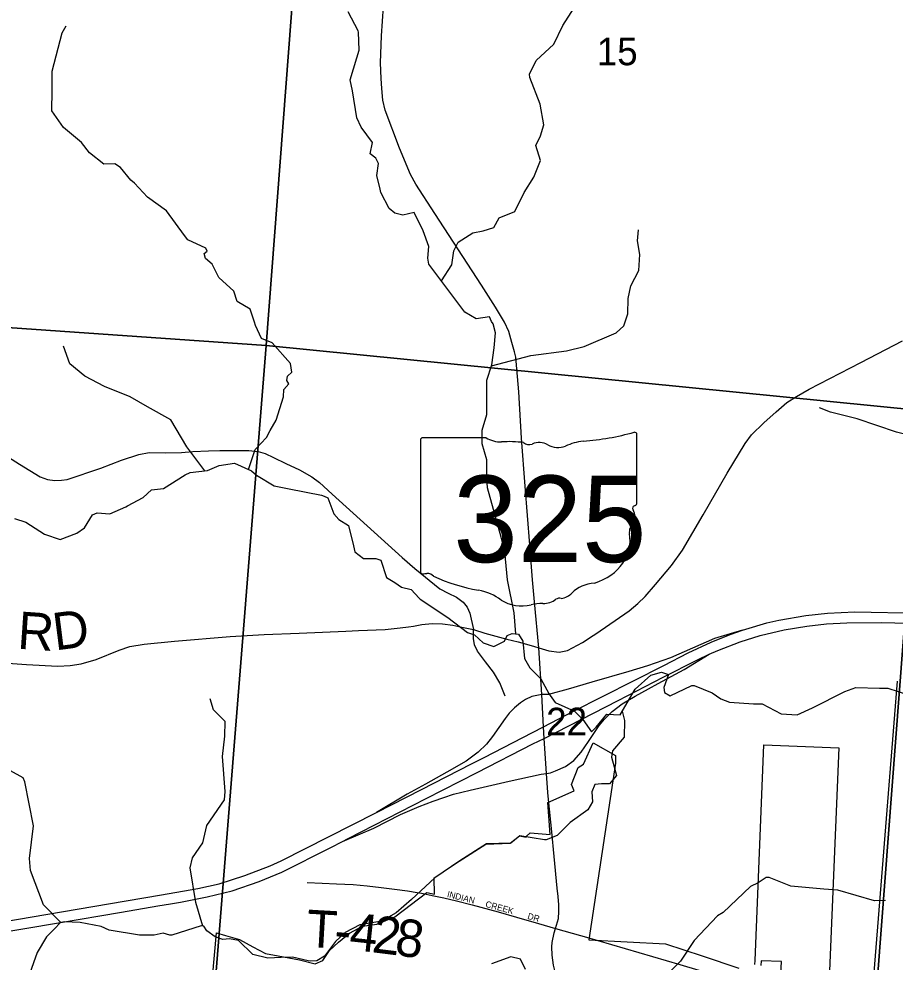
# Model space of a CAD drawing. Extents: x 1878108 to 2183446, y 146837 to 508383.
# Drawn here: x 1997699 to 2004746, y 322810 to 330394 of the extents above; entities that cross this region are included whole.
import ezdxf

# ---------------------------------------------------------------- set-up
doc = ezdxf.new("R2010")
doc.units = 0
for name, color, linetype in [('GM_X_City_Street', 7, 'Continuous'), ('GM_X_City_Street_Text', 7, 'Continuous'), ('GM_X_Corporation', 7, 'Continuous'), ('GM_X_County_Road', 7, 'Continuous'), ('GM_X_County_Road_Text', 7, 'Continuous'), ('GM_X_Interchange_Ramps', 7, 'Continuous'), ('GM_X_Minor_River', 7, 'Continuous'), ('GM_X_Section', 7, 'Continuous'), ('GM_X_Section_Text', 7, 'Continuous'), ('GM_X_State_Location', 7, 'Continuous'), ('GM_X_State_Route', 7, 'Continuous'), ('GM_X_State_Shield', 7, 'Continuous'), ('GM_X_Township_Road', 7, 'Continuous'), ('GM_X_Township_Road_Text', 7, 'Continuous'), ('GM_X_US_Route', 7, 'Continuous')]:
    doc.layers.add(name, color=color, linetype=linetype)

msp = doc.modelspace()

# ---------------------------------------------------------------- linework, layer by layer
at = {"layer": 'GM_X_City_Street'}
msp.add_lwpolyline([(2000903, 323370.4), (2000938.1, 323364.9), (2001035.4, 323343.5), (2001115.7, 323327.4), (2001219.5, 323302.8), (2001345.8, 323270.7), (2001553.3, 323214), (2001702.1, 323171.2), (2001877.6, 323120.9), (2002014.7, 323079.9)], dxfattribs=at)
at = {"layer": 'GM_X_Corporation'}
for points in [[(2004551.5, 322392.6), (2004765.8, 325070.2)], [(1999220.5, 322296.9), (1999288.1, 323044.8), (1999360.3, 323023.6), (1999474.1, 322993.2), (1999579.8, 322932.8), (1999683.5, 322878.4), (1999783.4, 322860), (1999955.1, 322827.5), (2000080.9, 322797), (2000142.9, 322822.9), (2000197, 322902.9), (2000269.1, 322970.7), (2000359.2, 323042.6), (2000463.2, 323100.3), (2000577.1, 323114), (2000723.1, 323173.7), (2000980.4, 323368.8), (2001041.7, 323355.4), (2001038.2, 323487), (2001241.2, 323622.8), (2001455, 323759.6), (2001650.9, 323765.9), (2001724.8, 323824.2), (2001779.1, 323815.7), (2001779, 323821.4), (2001811.9, 323849), (2001970.5, 323835.4), (2001952.1, 324092.7), (2002165.7, 324188.2), (2002143.3, 324238.4), (2002195.8, 324375.8), (2002238.6, 324401.6), (2002318.2, 324573), (2002495.9, 324470.7), (2002496, 324410.7), (2002282, 322988.8), (2002898.1, 322956.8), (2003193.5, 322861.7), (2003488.9, 322762.7)], [(2003617.8, 322790.2), (2003619.1, 322822.9), (2003691.2, 324557.6), (2004292.7, 324532.6), (2004210.2, 322548.2)], [(2003825.4, 322656.7), (2003831.9, 322814.1), (2003668.4, 322819.2), (2003666.3, 322783.9)]]:
    msp.add_lwpolyline(points, dxfattribs=at)
at = {"layer": 'GM_X_County_Road'}
for points in [[(1997587.1, 326888.3), (1997704.8, 326813.7), (1997869.7, 326711.6), (1997928.5, 326690.7), (1997987.4, 326681.6), (1998042.3, 326684.2), (1998086.8, 326690.7), (1998358.9, 326781), (1998523.8, 326845.1), (1998663.7, 326890.9), (1998747.5, 326907.9), (1998877, 326905.3), (1999006.5, 326906.6), (1999099.4, 326915.7), (1999224.9, 326919.7), (1999315.2, 326922.3), (1999423.8, 326922.3), (1999549.4, 326922.3), (1999622.6, 326915.7), (1999678.9, 326898.7), (1999745.6, 326866), (1999845, 326820.2), (1999956.2, 326767.9), (2000054.3, 326713), (2000117.1, 326665.9), (2000217.8, 326573), (2000780.4, 326062.8), (2000882.4, 325973.8), (2001083.9, 325811.6), (2001150.6, 325777.6), (2001218.6, 325744.9), (2001270.9, 325704.4), (2001304.9, 325665.1), (2001325.9, 325615.4), (2001354.7, 325483.3)], [(1997498.1, 325221.6), (1997761.1, 325203.3), (1998013.6, 325188.9), (1998111.6, 325194), (1998200.6, 325207.2), (1998319.7, 325243.9), (1998506.8, 325317.1), (1998590.5, 325347.2), (1998706.9, 325366.8), (1998950.2, 325391.7), (1999397.6, 325428.3), (1999671, 325444), (1999953.6, 325454.5), (2000327.7, 325470.2), (2000431.1, 325475.4), (2000644.3, 325483.3), (2000766, 325496.4), (2000833.5, 325506.4)], [(2000833.5, 325506.4), (2000871.9, 325512.1), (2000940, 325523.8), (2001022.4, 325531.7), (2001106.1, 325529.1), (2001189.8, 325518.6), (2001260.5, 325504.2), (2001301, 325495), (2001354.7, 325483.3), (2001447.5, 325454.5), (2001535.2, 325429.6), (2001622.8, 325407.4), (2001713.1, 325385.2), (2001838.7, 325351.1), (2001880.5, 325336.8)]]:
    msp.add_lwpolyline(points, dxfattribs=at)
at = {"layer": 'GM_X_Interchange_Ramps'}
for points in [[(2003517.3, 325478.3), (2003293.1, 325410.8), (2002939.7, 325256.8), (2002754.9, 325192.4), (2002604.9, 325146.5), (2002306, 325060.9), (2002117.5, 325005.1), (2001957.6, 324963), (2001905.9, 324961.7)], [(2001943.5, 324326.3), (2001974.9, 324331.8), (2002015.1, 324346.8), (2002094, 324383.9), (2002162.2, 324432.2), (2002221.7, 324498), (2002281.2, 324584.8), (2002365.5, 324713.7), (2002408.9, 324764.6), (2002469.7, 324825.3), (2002551.5, 324887.3), (2002654.5, 324949.3), (2002762.3, 325007.6), (2002840.9, 325049.7), (2003050.6, 325163.3), (2003249.7, 325285.4)], [(2001905.9, 324961.7), (2001825.5, 324946.2), (2001774, 324920.8), (2001733.5, 324895.3), (2001684.3, 324854.7), (2001641.7, 324811.7), (2001610.3, 324768.1), (2001508.7, 324623.2), (2001460.3, 324562.4), (2001393.4, 324498), (2001295.4, 324426), (2001141.1, 324336.4), (2000968.4, 324241.5), (2000823, 324160.7), (2000575.7, 324014.1)], [(2000302.6, 323780.3), (2000552.6, 323887.9), (2000768.4, 323997), (2000917.2, 324061.5), (2001030, 324103.6), (2001115.6, 324134.6), (2001195, 324159.4), (2001327.6, 324192.9), (2001641.4, 324266.1), (2001899.5, 324320.7), (2001943.5, 324326.3)]]:
    msp.add_lwpolyline(points, dxfattribs=at)
at = {"layer": 'GM_X_Minor_River'}
for points in [[(2001098, 328286.8), (2001180.6, 328415.8), (2001196.5, 328529.9), (2001232.4, 328598.1), (2001350.2, 328674.4), (2001434.1, 328688.6), (2001517.9, 328716.8), (2001561.8, 328793), (2001687.6, 328845.3), (2001763.4, 328997.6), (2001841.1, 329119.9), (2001892.9, 329256.2), (2001856.8, 329376.3), (2001894.7, 329452.5), (2001920.6, 329540.6), (2001892.4, 329708.8), (2001808.3, 329923), (2001806.2, 329949), (2001860.1, 330059.2), (2002001.8, 330189.7), (2002073.5, 330340), (2002213.1, 330560.6)], [(2000427.4, 330297.4), (2000347.2, 330449)], [(1999853.1, 327486.1), (1999859.1, 327522.1), (1999895, 327554.2), (1999882.9, 327622.3), (1999734.9, 327788.3), (1999650.9, 327824.2), (1999600.9, 327928.2), (1999592.8, 327956.2), (1999558.8, 328060.3), (1999454.8, 328120.2), (1999428.7, 328204.3), (1999306.7, 328314.2), (1999254.7, 328422.2), (1999200.7, 328468.2), (1999188.6, 328506.2), (1999214.6, 328526.3), (1999202.6, 328550.3), (1999056.7, 328618.2), (1999030.6, 328652.2), (1998886.6, 328850.2), (1998734.6, 328960), (1998628.6, 329074), (1998598.6, 329096), (1998516.6, 329198), (1998470.6, 329227.9), (1998382.7, 329225.8), (1998266.7, 329317.7), (1998202.7, 329399.7), (1998056.7, 329521.6), (1997964.6, 329653.6), (1997966.4, 329817.8), (1997966.3, 329974), (1998047.8, 330282.6), (1998079.7, 330336.7)], [(2001696.8, 325449.3), (2001683.3, 325618.2), (2001629.1, 325884.9), (2001606.9, 326107.6), (2001576.8, 326225.9), (2001468.5, 326622.9), (2001462.4, 326701.1), (2001462.3, 326849.6), (2001424.2, 326977.9), (2001424.1, 327088.2), (2001462, 327212.7), (2001463.7, 327489.5), (2001503.6, 327612), (2001521.5, 327748.4), (2001533.4, 327870.8), (2001513.3, 327943), (2001499.3, 327961), (2001483.3, 327997.1), (2001377.3, 327980.9), (2001285.3, 328034.9), (2001125.2, 328251.3), (2000995.1, 328421.6), (2000989.1, 328469.7), (2000997, 328564), (2000950.9, 328690.3), (2000876.8, 328836.6), (2000786.8, 328814.4), (2000722.8, 328830.4), (2000676.8, 328868.4), (2000610.7, 328998.7), (2000604.7, 329024.8), (2000576.6, 329133.1), (2000590.5, 329231.4), (2000568.5, 329273.5), (2000524.5, 329309.5), (2000542.4, 329399.8), (2000452.3, 329522), (2000418.3, 329598.2), (2000382.1, 329814.8), (2000364, 329903), (2000417.9, 330079.7), (2000435.8, 330141.9), (2000429.7, 330286.3), (2000427.2, 330298.2)], [(2001500.8, 327603.3), (2001816.8, 327687.9), (2002102.5, 327724.5), (2002244.3, 327760.8), (2002501.9, 327869.4), (2002563.7, 327925.6), (2002597.6, 328021.8), (2002599.5, 328146), (2002619.3, 328246.1), (2002685.1, 328370.4), (2002693, 328498.6), (2002672.8, 328608.7), (2002682.7, 328696.9)], [(1999194.5, 326761.2), (1999048.6, 326953.9), (1998920.4, 327169.9), (1998734.5, 327275.7), (1998594.6, 327355.6), (1998388.7, 327437.3), (1998230.8, 327521.2), (1998108.8, 327621.1), (1998056.7, 327761.2)], [(1999545.8, 326772.1), (1999545.3, 326771.1), (1999600, 326932.8), (1999689.8, 327027.1), (1999719.7, 327083.3), (1999767.6, 327167.5), (1999827.3, 327355.8), (1999831.2, 327413.9), (1999871.1, 327460.1), (1999853.1, 327486.1)], [(2006301.7, 325035.6), (2006252.9, 325201.6), (2006136.5, 325303.6), (2006106.3, 325357.7), (2006087.9, 325530.2), (2006155.1, 325965.8), (2006170.7, 326148.4), (2006121.9, 326451.2), (2006051.4, 326633.7), (2005878.8, 326793.8), (2005708.4, 326867.6), (2005453.9, 326925.2), (2005269.5, 326944.8), (2004756.5, 327070), (2004441.8, 327177.6), (2004225.3, 327231.3), (2004137.7, 327265.8)], [(1997664.2, 326376), (1997754.2, 326346), (1997904.2, 326250), (1998032.2, 326208.1), (1998166.1, 326258.4), (1998226, 326302.7), (1998291.9, 326407.1), (1998329.9, 326423.2), (1998431.9, 326413.3), (1998559.8, 326471.7), (1998571.7, 326477.8), (1998697.6, 326546.2), (1998765.6, 326608.5), (1998861.5, 326616.6), (1999035.3, 326727.3), (1999077.3, 326747.4), (1999215.2, 326763.7), (1999309.2, 326803.9), (1999433.1, 326822.2), (1999569.1, 326760.2), (1999609.1, 326726.2), (1999753.1, 326640.2), (1999873.1, 326616.3), (2000133.1, 326564.6), (2000153.1, 326556.6), (2000183.1, 326542.6), (2000233.1, 326414.3), (2000273.2, 326368.2), (2000349.2, 326320.2), (2000391.3, 326157.7), (2000401.4, 326107.6), (2000471.4, 326055.6), (2000569.3, 326055.7), (2000609.3, 326041.7), (2000655.4, 325901.4), (2000723.4, 325861.4), (2000775.5, 325825.3), (2000853.4, 325805.4), (2000917.5, 325737.3), (2000925.5, 325727.3), (2001149.5, 325581.2), (2001307.6, 325459.1), (2001363.6, 325441.1), (2001431.6, 325377.1), (2001519.6, 325347.1), (2001603.5, 325389.4), (2001625.5, 325435.5), (2001667.4, 325451.7), (2001717.4, 325447.7), (2001751.5, 325389.6), (2001765.6, 325251.2), (2001807.6, 325175.1), (2001895.7, 325088.9), (2001961.7, 324970.7), (2001971.8, 324952.6), (2002011.8, 324898.5), (2002167.8, 324826.6), (2002233.8, 324760.5), (2002303.9, 324660.3), (2002341.8, 324698.5), (2002427.7, 324802.9), (2002533.7, 324799.1), (2002655.4, 325003.9), (2002781.3, 325118.5), (2002867.2, 325140.7), (2002923.2, 325122.7), (2002885.3, 325018.3), (2002891.4, 324978.2), (2002937.4, 324952.2), (2003111.2, 325034.7)], [(1998036.7, 323128.2), (1997896, 323270.7), (1997793.8, 323546.9), (1997785.7, 323643), (1997817.3, 323905.4), (1997747, 324259.8), (1997733, 324291.8), (1997503.1, 324417.6), (1997441, 324487.5), (1997348.9, 324677.6), (1997076.7, 325143.8), (1997056.7, 325169.8)], [(2003111.2, 325034.7), (2003129.2, 325034.8), (2003275.2, 324974.8), (2003343.2, 324926.8), (2003413.2, 324898.8), (2003607.2, 324887.1), (2003677.1, 324887.2), (2003829.2, 324807.2), (2003957.1, 324797.4), (2004081, 324853.8), (2004340.8, 324986.6), (2004428.7, 325018.8), (2004620.7, 325013.1), (2004686.6, 325013.2), (2004854.6, 324959.3)], [(1999178.3, 323100), (1999122.6, 323289), (1999076.4, 323567.2), (1999094.3, 323647.4), (1999178, 323769.7), (1999211.8, 323908), (1999351.5, 324114.5), (1999359.4, 324180.6), (1999337.1, 324463), (1999354.9, 324627.2), (1999358.7, 324745.4), (1999264.7, 324839.3), (1999236.7, 324927.4)], [(2002551.4, 324828.9), (2002569.7, 324753), (2002567.8, 324618.6), (2002471.9, 324510.1), (2002466, 324457.9), (2002486.1, 324379.7), (2002506.1, 324309.6), (2002450.2, 324243.3), (2002384.2, 324243.2), (2002330.2, 324237), (2002306.3, 324178.8), (2002312.4, 324098.6), (2002274.4, 324034.4), (2002132.6, 323933.8), (2002028.7, 323829.3), (2001938.8, 323793.1), (2001926.8, 323793), (2001728.8, 323824.8), (2001654.9, 323766.5), (2001459, 323760.2), (2001245.2, 323623.4), (2001043.4, 323486.7), (2000857.6, 323313.9), (2000733.8, 323207.3), (2000653.8, 323161.1), (2000585.9, 323132.9), (2000442, 323108.6), (2000324.1, 323048.2), (2000246.2, 322975.9), (2000156.3, 322857.3), (2000096.4, 322821.1), (2000046.4, 322819.1), (2000026.4, 322821), (1999900.4, 322850.9), (1999808.4, 322846.8), (1999700.5, 322842.6), (1999580.5, 322870.5), (1999464.5, 322984.6), (1999392.5, 322998.5), (1999340.5, 322992.5), (1999276.5, 323012.4), (1999210.5, 323060.4), (1999186.5, 323098.5), (1999164.5, 323102.5), (1998928.6, 323025.9), (1998912.6, 323025.9), (1998860.6, 323041.8), (1998786.7, 323025.6), (1998668.7, 323027.5), (1998424.8, 323067.2), (1998360.8, 323097.2), (1998190.8, 323129), (1998062.9, 323134.8), (1998030.9, 323126.7), (1997985, 323078.5), (1997921, 323014.2), (1997845.2, 322887.7), (1997771.4, 322674.9)], [(2004668.8, 323305.1), (2004578.9, 323302.9), (2004285.1, 323388.5), (2004173.2, 323396.3), (2003907.5, 323421.8), (2003731.6, 323491.6), (2003707.6, 323491.6), (2003645.7, 323447.4), (2003581.8, 323419.2), (2003364.3, 323208.6), (2003318.4, 323182.4), (2003130.8, 322983.8), (2003021.1, 322817.4), (2002933.3, 322731.1)], [(2001772.5, 322751), (2001732.4, 322833.1), (2001656.5, 322853), (2001498.7, 322796.6)]]:
    msp.add_lwpolyline(points, dxfattribs=at)
at = {"layer": 'GM_X_Section'}
for points in [[(1994849.8, 333517.5), (2000093.2, 333079.3), (1999688.9, 327768), (1994407.6, 328134.2)], [(2005342.6, 332682), (2004951.9, 327244.1), (1999688.9, 327768), (2000093.2, 333079.3)], [(1994407.6, 328134.2), (1999688.9, 327768), (1999254.7, 322336.6), (1993909.3, 322780.8)], [(1999688.9, 327768), (2004951.9, 327244.1), (2004546.8, 321948.1), (1999254.7, 322336.6)], [(2010225.8, 326837), (2009822.9, 321447.1), (2004546.8, 321948.1), (2004951.9, 327244.1)]]:
    msp.add_lwpolyline(points, close=True, dxfattribs=at)
at = {"layer": 'GM_X_State_Route'}
for points in [[(2001846.1, 325705.8), (2001829.5, 325883.1), (2001806.9, 326164), (2001769.5, 326637.4), (2001741.2, 327023.6), (2001718.5, 327393.9), (2001704.9, 327579.7), (2001694.7, 327672.6), (2001684.5, 327715.6), (2001664.2, 327792.6), (2001638.1, 327879.8), (2001604.1, 327955.7), (2001531.6, 328076.9), (2001419.5, 328252.4), (2001044.6, 328827.8), (2000891.7, 329063.4), (2000847.6, 329142.6), (2000759.2, 329354.4), (2000646, 329659.1), (2000625.6, 329740.6), (2000617.6, 329833.5), (2000613.1, 329913.9), (2000606.3, 330039.6), (2000614.2, 330258.2), (2000631.2, 330493.8)], [(2002317.6, 325435.7), (2002339.2, 325449.6), (2002607.1, 325635.5), (2002676.3, 325694.4), (2002736.6, 325750.8), (2002819.9, 325845.7), (2002948.1, 325999.5), (2003035.3, 326122.6), (2003201.9, 326407.2), (2003394.2, 326740.5), (2003539.1, 326979), (2003590.4, 327050.7), (2003689.1, 327146.9), (2003789.1, 327235.3), (2003875, 327308.4), (2003951.9, 327357.1), (2004054.4, 327416.1), (2004469.8, 327631.5), (2004805.7, 327805.8)], [(2001880.5, 325336.8), (2001846.1, 325705.8)], [(2001880.5, 325336.8), (2001959.7, 325312.4), (2002043, 325302.2), (2002110.9, 325314.8), (2002231.5, 325380.4), (2002317.6, 325435.7)], [(2001923.4, 324607.3), (2001918.7, 324702.6), (2001905.9, 324961.7), (2001880.5, 325336.8)], [(2001958.2, 324117.7), (2001952.5, 324174.9), (2001943.5, 324326.3), (2001923.4, 324607.3)], [(2001984.1, 323857.6), (2001958.2, 324117.7)], [(2002035.5, 323337.3), (2002028.4, 323405.5), (2002003.8, 323660.2), (2001984.1, 323857.6)], [(2002014.7, 323079.9), (2002039.1, 323161.5), (2002042.3, 323216.1), (2002042.3, 323270.7), (2002035.5, 323337.3)], [(2002374.5, 322017.8), (2002313, 322107.6), (2002203.9, 322300.2), (2002137.1, 322433.8), (2002090.5, 322523.8), (2002041.3, 322636.2), (2002023.1, 322689.7), (2001999.5, 322786), (2001987.8, 322866.2), (2001985.6, 322932.6), (2001988.8, 322968.9), (2002004.9, 323046), (2002014.7, 323079.9)], [(2002014.7, 323079.9), (2002215.5, 323023.2)], [(2002215.5, 323023.2), (2002244.6, 323015), (2003015, 322790.3), (2003166.9, 322745.5)]]:
    msp.add_lwpolyline(points, dxfattribs=at)
at = {"layer": 'GM_X_State_Shield'}
for p, q in [((2001456.1, 327026.1), (2000946.4, 327026.1)), ((2002669.5, 326499.6), (2002669.5, 327052.3)), ((2000929.3, 327007.9), (2000929.3, 325951.3)), ((2002669.3, 326499.7), (2002669.5, 326499.6))]:
    msp.add_line(p, q, dxfattribs=at)
for centre, major_axis, start_param, end_param in [((2000949.2, 327010.2), (20.2, 0), 1.712693, 3.28349), ((2001577.4, 327148.8), (195.5, 0), 4.042523, 4.731795), ((2002049.6, 328466.7), (1845.5, 0), 4.814394, 5.042369), ((2002650.2, 327054.6), (19.4, 0), 6.141152, 7.989035), ((2001642.3, 326432.9), (702, 0), 1.404758, 1.657858), ((2001801.6, 327015.7), (56.4, 0), 3.836095, 5.185415), ((2001884.4, 326893.5), (117.3, 0), 0.950623, 2.079405), ((2002035.8, 327061), (141.1, 0), 4.081561, 5.145723), ((2002285, 326703.4), (371.3, 0), 1.699011, 2.107814), ((2002665, 326459), (30, 0), 1.883978, 3.671073), ((2002648.8, 326497.4), (20.7, 0), 5.05454, 6.418171), ((2002474.3, 326389.1), (180, 0), 5.934695, 6.695948), ((2002738.9, 326268.2), (130.9, 0), 2.387724, 3.262537), ((2002153, 326197.9), (461.6, 0), 5.101752, 6.440018), ((2000949.4, 325949), (20.3, 0), 3.00124, 4.508301), ((2000952.5, 326057.1), (155.2, 0), 4.665946, 4.897461), ((2000984.3, 325890.3), (56, 0), 0.519207, 1.627899), ((2001690.9, 326839.7), (1332.7, 0), 4.195997, 4.488961), ((2001293.5, 325476.6), (417, 0), 0.823519, 1.323587), ((2002347.6, 325654.7), (252.8, 0), 1.647645, 2.488434), ((2001744.5, 325885.1), (264.6, 0), 4.026481, 4.996735), ((2001916.7, 325806), (141, 0), 4.691044, 5.507374), ((2002044.3, 325703.6), (39.7, 0), 1.147584, 2.315152), ((2002027.3, 325848.9), (149.1, 0), 4.937069, 5.64225), ((2001897.4, 325519.8), (217.4, 0), 1.495662, 1.94098)]:
    msp.add_ellipse(centre, major_axis=major_axis, ratio=0.8, start_param=start_param, end_param=end_param, dxfattribs=at)
at = {"layer": 'GM_X_Township_Road'}
for points in [[(2001609.8, 324949.5), (2001567.9, 325056.8), (2001515.6, 325140.5), (2001452.8, 325225.6), (2001386.1, 325309.3), (2001362.5, 325360.3), (2001356, 325411.3), (2001354.7, 325483.3)], [(2000018.9, 323450.5), (2000137.7, 323446.2), (2000253.3, 323440.8), (2000388.1, 323434.4), (2000499.4, 323422.6), (2000613.9, 323410.9), (2000718.7, 323397), (2000823.6, 323383), (2000903, 323370.4)]]:
    msp.add_lwpolyline(points, dxfattribs=at)
at = {"layer": 'GM_X_US_Route'}
for points in [[(1997189.6, 323070), (1998419.5, 323279.8), (1998846.3, 323350), (1999139, 323403), (1999308.9, 323439), (1999516, 323505.9), (1999720.6, 323584.1), (1999809.6, 323624), (2000575.7, 324014.1), (2000937.9, 324198.6), (2001338.8, 324403.6), (2001441.1, 324455.9), (2001829.7, 324656.9), (2001918.7, 324702.6), (2002155.3, 324824.1), (2002886.7, 325195.4), (2003081.1, 325296.3), (2003267, 325382.4), (2003418.5, 325444.4), (2003517.3, 325478.3), (2003545.4, 325488), (2003714.8, 325537.5), (2003811.3, 325559.8), (2004027.9, 325596.9), (2004202, 325615.2), (2004422.7, 325626.4), (2004949.7, 325615.2)], [(2001923.4, 324607.3), (2002518.1, 324914.6), (2002881.4, 325101.8), (2003155.4, 325239.5), (2003249.7, 325285.4), (2003319.5, 325316.1), (2003500.1, 325384.6), (2003661.3, 325435.4), (2003853.5, 325482.5), (2004034.6, 325511), (2004194.6, 325530.9), (2004358.2, 325538.3), (2004639.7, 325539.6), (2005056.4, 325530.9)], [(2000347.4, 323803.4), (2000974.2, 324125.9), (2001385.9, 324334.3), (2001833.6, 324564.9), (2001923.4, 324607.3)], [(1998919.6, 323279), (1999000.1, 323292.7), (1999213.4, 323334.8), (1999414.3, 323384.4), (1999632.5, 323457.6), (1999813.6, 323533.2), (2000207.9, 323731.6), (2000302.6, 323780.3), (2000347.4, 323803.4)], [(1996313.1, 322839.2), (1996325.4, 322841.3), (1997080.6, 322967.8), (1997458.8, 323031), (1998016.8, 323126.5), (1998524, 323212.1), (1998817.9, 323261.7), (1998919.6, 323279)]]:
    msp.add_lwpolyline(points, dxfattribs=at)

# ---------------------------------------------------------------- texts
at = {"layer": 'GM_X_City_Street_Text'}
for s, rotation, p in [('INDIAN', 345.96, (2001139, 323334.6)), ('CREEK', 344.74791, (2001447.1, 323255.3)), ('DR', 344.48372, (2001785.7, 323158.6))]:
    msp.add_text(s, height=50, rotation=rotation, dxfattribs=at).set_placement(p)
at = {"layer": 'GM_X_County_Road_Text'}
for s, rotation, p in [('R', 356.11362, (1997682.6, 325330.5)), ('D', 7.24156, (1997990.9, 325315.6))]:
    msp.add_text(s, height=300, rotation=rotation, dxfattribs=at).set_placement(p)
at = {"layer": 'GM_X_Section_Text'}
for s, p in [('15', (2002346.4, 330021)), ('22', (2001939.4, 324634.3))]:
    msp.add_text(s, height=221, rotation=0.00001, dxfattribs=at).set_placement(p)
at = {"layer": 'GM_X_State_Location'}
for s in ['r', 's']:
    msp.add_text(s, height=1, dxfattribs=at).set_placement((2001779.8, 326409.4))
msp.add_text('325', height=1, rotation=0.00001, dxfattribs=at).set_placement((2001426.8, 326336.6))
at = {"layer": 'GM_X_State_Shield'}
msp.add_text('325', height=696.1, dxfattribs=at).set_placement((2001192.9, 326025.8))
at = {"layer": 'GM_X_Township_Road_Text'}
for s, rotation, p in [('T', 356.79271, (2000005.8, 322933.1)), ('4', 353.94169, (2000348.7, 322910.2)), ('2', 352.88338, (2000531, 322890.9)), ('8', 352.58452, (2000714, 322868)), ('-', 355.0448, (2000227.5, 322920.7))]:
    msp.add_text(s, height=300, rotation=rotation, dxfattribs=at).set_placement(p)

doc.saveas('drawing.dxf')
